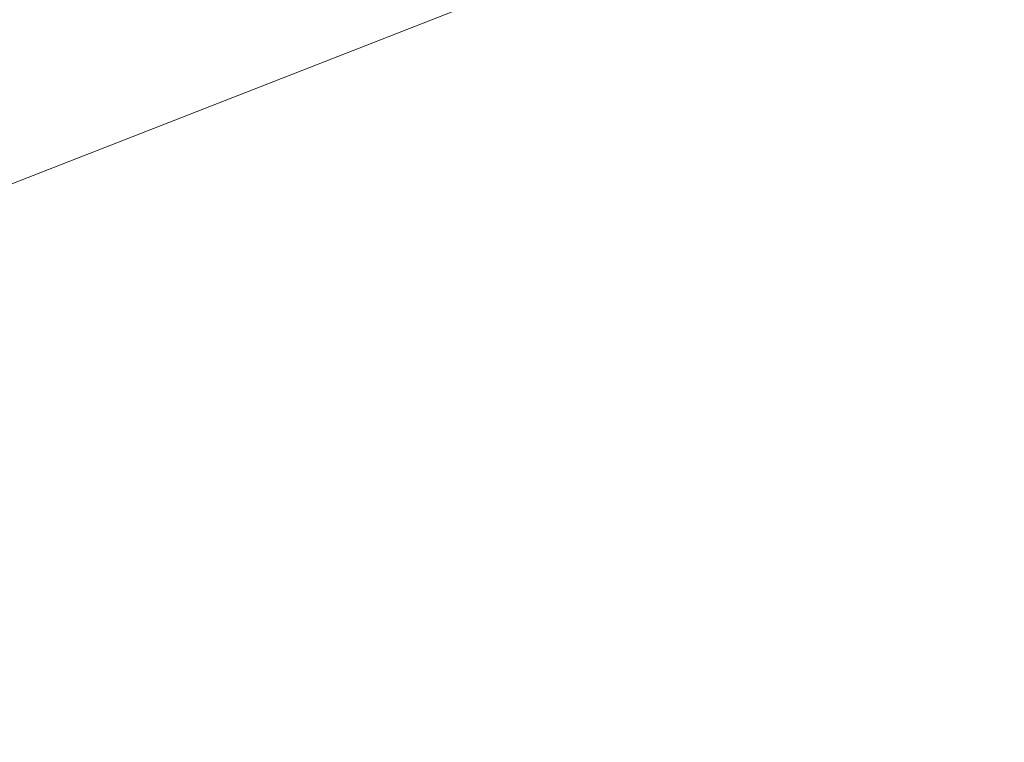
# Model space of a CAD drawing. Extents: x 1620613 to 1693141, y 557269 to 607790.
# Tile 340 of 656: x 1620818.531 to 1620819.608, y 607308.361 to 607309.151. Entities that reach past the tile are written whole.
import ezdxf

# ---------------------------------------------------------------- set-up
doc = ezdxf.new("R2010")
doc.units = 0
doc.header["$LTSCALE"] = 10
doc.header["$MEASUREMENT"] = 0
doc.linetypes.add('DGN Style 2', pattern=[7.346996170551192, 4.408197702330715, -2.938798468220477])
doc.linetypes.add('DGN Style 3', pattern=[10.28579463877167, 7.346996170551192, -2.938798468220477])
for name, color, linetype, lineweight in [('DR_X_Text', 7, 'Continuous', 0), ('DT_X_Contour_Minor', 136, 'DGN Style 3', 0), ('SV_X_Top_of_Bank', 97, 'DGN Style 2', 0)]:
    doc.layers.add(name, color=color, linetype=linetype, lineweight=lineweight)
doc.styles.get("Standard").update_dxf_attribs({"font": 'arial.ttf'})
doc.styles.add('Style-Arial', font='arial.ttf')
doc.dimstyles.get("Standard").update_dxf_attribs({"dimtxt": 0.18, "dimasz": 0.18, "dimexe": 0.18, "dimexo": 0.0625, "dimgap": 0.09, "dimtad": 0, "dimtih": 1, "dimtoh": 1, "dimdec": 4, "dimzin": 0, "dimdsep": 46, "dimtxsty": 'Standard', "dimcen": 0.09, "dimadec": 0, "dimazin": 0, "dimtfac": 1, "dimtdec": 4, "dimtofl": 0, "dimtmove": 0, "dimatfit": 3, "dimfxl": 1, "dimtolj": 1, "dimtzin": 0, "dimarcsym": 0})

# ---------------------------------------------------------------- blocks, each defined once
blk = doc.blocks.new('*U1004')
at = {"layer": 'DT_X_Contour_Minor', "transparency": 33554559, "elevation": 1.00004144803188, "flags": 128}
blk.add_lwpolyline([(-19.69856338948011, 52.66703538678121), (-22.97917621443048, 50.33200244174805), (-23.62268697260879, 49.87430905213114), (-24.14724232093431, 49.50195728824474), (-24.55284226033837, 49.21494715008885), (-24.83948679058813, 49.01327863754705), (-25.44526499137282, 48.58928477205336), (-25.8611415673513, 48.24088889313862), (-26.65443764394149, 47.51369665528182), (-27.82515322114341, 46.40770805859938), (-29.37328829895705, 44.92292310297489), (-34.00487450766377, 40.45843474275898), (-35.55615833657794, 38.95139871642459), (-36.73632016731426, 37.77865690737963), (-37.54535999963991, 36.94020931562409), (-37.98327783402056, 36.43605594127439), (-39.16094306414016, 34.86336003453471), (-39.04050473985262, 34.36560984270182), (-39.02641544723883, 34.2682926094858), (-39.03576399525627, 34.18966242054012), (-39.06855038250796, 34.12971927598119), (-39.12477461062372, 34.0884631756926), (-39.30595633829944, 34.00336296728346), (-39.40387001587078, 33.95451880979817), (-39.56172475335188, 33.87181149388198), (-39.77952055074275, 33.75524101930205), (-40.05725740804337, 33.6048073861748), (-41.49322521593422, 32.82376972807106), (-41.86682246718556, 32.51977822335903), (-41.94894109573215, 32.46183777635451), (-42.03518387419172, 32.41829850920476), (-42.12555080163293, 32.3891604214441), (-42.22004187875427, 32.37442351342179), (-42.67062325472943, 32.33925402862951), (-44.52491818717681, 31.70100150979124), (-44.87782919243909, 31.57921938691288), (-45.14186437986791, 31.48740981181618), (-45.31702374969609, 31.42557278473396), (-45.40330730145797, 31.39370830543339), (-45.51489568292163, 31.34869975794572), (-45.55203357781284, 31.33363400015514), (-45.57975597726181, 31.3221931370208), (-45.59806288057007, 31.31437716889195), (-45.60695428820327, 31.31018609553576), (-45.61811071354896, 31.30384309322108), (-45.63274925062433, 31.29643669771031), (-45.6682975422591, 31.2789747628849), (-45.72475558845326, 31.25145728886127), (-45.80212338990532, 31.21388427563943), (-46.03631719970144, 31.10028218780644), (-46.21665420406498, 31.01860475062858), (-46.58201985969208, 30.85877400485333), (-47.13241416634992, 30.62078995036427), (-47.86783712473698, 30.30465258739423), (-50.07566988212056, 29.35741520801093), (-50.93855268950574, 28.98703429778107), (-51.87132654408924, 28.58631960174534), (-52.87399144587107, 28.15527112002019), (-53.94654739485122, 27.69388885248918), (-56.89988465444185, 26.42309109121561), (-58.06257946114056, 25.91916534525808), (-59.33566093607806, 25.36048642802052), (-60.71912907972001, 24.74705433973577), (-62.21298389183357, 24.07886908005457), (-66.34377894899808, 22.22403749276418), (-67.84851839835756, 21.54901817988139), (-69.2646404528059, 20.915083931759), (-70.59214511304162, 20.32223474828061), (-71.83103237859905, 19.77047062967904), (-75.01657522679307, 18.35387973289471), (-76.27740395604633, 17.79226561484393), (-77.67073300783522, 17.16986643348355), (-79.19656238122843, 16.48668218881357), (-80.85489207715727, 15.74271288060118), (-85.45377169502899, 13.67774797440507), (-87.07017853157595, 12.95140588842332), (-88.4702393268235, 12.32110330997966), (-89.65395408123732, 11.78684023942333), (-90.62132279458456, 11.34861667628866), (-92.9125113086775, 10.30807318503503), (-93.7707048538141, 9.91871885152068), (-94.62689410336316, 9.531063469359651), (-95.48107905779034, 9.145107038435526), (-96.33325971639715, 8.76084955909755), (-98.60306907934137, 7.738428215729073), (-99.40987567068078, 7.375095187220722), (-100.1279384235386, 7.051912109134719), (-100.7572573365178, 6.768878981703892), (-101.2978324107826, 6.525995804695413), (-102.6210408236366, 5.93184059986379), (-103.1047424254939, 5.713238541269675), (-103.5634409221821, 5.503048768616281), (-103.9971363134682, 5.301271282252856), (-104.4058285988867, 5.107906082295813), (-105.4623372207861, 4.603481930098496), (-105.8398135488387, 4.423677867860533), (-106.1798610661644, 4.26258379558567), (-106.4824797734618, 4.120199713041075), (-106.747669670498, 3.996525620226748), (-107.4049376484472, 3.691674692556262), (-107.6804949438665, 3.564470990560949), (-108.0142158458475, 3.411498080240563), (-108.406100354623, 3.232755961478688), (-108.8561484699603, 3.028244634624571), (-110.1338282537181, 2.448522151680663), (-110.552566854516, 2.259257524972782), (-110.8505228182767, 2.126255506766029), (-111.0276961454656, 2.049516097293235), (-111.08408683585, 2.029039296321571), (-111.0734184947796, 2.049451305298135), (-111.080268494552, 2.051227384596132), (-111.1088197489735, 2.041246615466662), (-111.1590722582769, 2.01950899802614), (-111.2310260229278, 1.986014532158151), (-111.4518377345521, 1.881020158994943), (-111.5258236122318, 1.846378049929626), (-111.582172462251, 1.821197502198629), (-111.6208842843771, 1.805478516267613), (-111.6419590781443, 1.799221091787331), (-111.6746424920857, 1.795150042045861), (-111.6955372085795, 1.788726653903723), (-111.7337087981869, 1.772509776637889), (-111.7891572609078, 1.746499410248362), (-111.8618825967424, 1.710695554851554), (-112.0788526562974, 1.602160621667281), (-112.1770932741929, 1.55291708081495), (-112.3090875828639, 1.486587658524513), (-112.4748355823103, 1.403172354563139), (-112.6743372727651, 1.302671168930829), (-113.6841037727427, 0.7937985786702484), (-115.0783100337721, -2.270214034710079), (-115.3522554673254, -2.863819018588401), (-115.5765747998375, -3.331485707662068), (-115.7512680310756, -3.67321410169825), (-115.8763351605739, -3.88900420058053), (-116.1436793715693, -4.296526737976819), (-116.3361288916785, -4.53254616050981), (-116.712969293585, -4.934962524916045), (-117.2742005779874, -5.503775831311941), (-118.0198227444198, -6.238986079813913), (-120.2540030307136, -8.421409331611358), (-121.0628229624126, -9.181990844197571), (-121.8136475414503, -9.82691794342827), (-122.5064767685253, -10.35619062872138), (-123.1413106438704, -10.76980890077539), (-124.7568738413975, -11.71858507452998), (-125.4910743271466, -12.1518302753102), (-126.4820033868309, -12.73998374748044), (-127.7296610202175, -13.48304549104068), (-129.2340472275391, -14.38101550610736), (-133.5880485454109, -16.98214657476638), (-135.0237390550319, -17.84016853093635), (-136.0653095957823, -18.46338609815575), (-136.7127601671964, -18.85179927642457), (-136.9660907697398, -19.0054080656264), (-137.1161457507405, -19.10195898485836), (-137.6377050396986, -19.43754950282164), (-141.3087850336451, -21.79965801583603), (-142.3010540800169, -22.41467155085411), (-143.5292477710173, -23.13458965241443), (-144.9933661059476, -23.95941232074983), (-146.6934090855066, -24.88913955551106), (-155.1774338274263, -29.47264397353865), (-158.1466348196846, -30.92030429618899), (-158.713309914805, -31.19579288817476), (-159.1408204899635, -31.40183281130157), (-159.4291665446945, -31.53842406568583), (-159.5783480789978, -31.60556665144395), (-159.7906128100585, -31.69201532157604), (-159.8883121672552, -31.73380688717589), (-160.0222116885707, -31.79434508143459), (-160.1923113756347, -31.87362990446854), (-160.3986112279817, -31.97166135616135), (-160.9970110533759, -32.25807406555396), (-161.2066706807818, -32.35040008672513), (-161.3868496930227, -32.41256861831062), (-161.5375480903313, -32.44457966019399), (-161.6587658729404, -32.44643321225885), (-161.9427058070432, -32.41116603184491), (-162.2622683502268, -32.52707462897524), (-163.0080010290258, -32.90125080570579), (-164.1799038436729, -33.53369456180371), (-165.7779767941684, -34.42440589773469), (-170.6077315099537, -37.14399289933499), (-172.4226320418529, -38.13404136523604), (-174.2450176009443, -39.06449651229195), (-176.0748881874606, -39.93535834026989), (-177.9122438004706, -40.74662684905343), (-182.8218388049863, -42.83055178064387), (-184.4818742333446, -43.53374406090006), (-185.779784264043, -44.08037720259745), (-186.7155688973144, -44.47045120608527), (-187.2892281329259, -44.70396607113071), (-188.3361522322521, -45.11792686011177), (-188.6820914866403, -45.25521901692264), (-188.9347161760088, -45.35662489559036), (-189.0940263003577, -45.42214449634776), (-189.1600218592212, -45.451777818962), (-189.2115905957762, -45.4829516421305), (-189.4617345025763, -45.63511273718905), (-190.1734896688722, -46.0682156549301), (-191.3468560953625, -46.78226039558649), (-201.688822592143, -53.07604850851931), (-205.38679917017, -54.64874049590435), (-205.8096564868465, -54.82854462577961), (-206.0697906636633, -54.93912351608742), (-206.167201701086, -54.98047716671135), (-206.2714584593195, -55.02426665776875), (-208.0122552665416, -55.75542891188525), (-208.5894353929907, -55.98843138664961), (-209.5623374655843, -56.36879869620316), (-210.9309614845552, -56.89653084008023), (-212.695307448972, -57.57162781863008), (-217.9278592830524, -59.56837287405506), (-219.6532586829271, -60.22691584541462), (-220.9050430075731, -60.70498596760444), (-221.6832122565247, -61.00258324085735), (-221.9877664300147, -61.11970766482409), (-222.1684241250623, -61.19140899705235), (-222.5113793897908, -61.32394815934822), (-223.404751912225, -61.66778964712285), (-224.8485416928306, -62.22293346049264), (-226.8427487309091, -62.98937959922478), (-232.8945238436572, -65.31497240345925), (-235.0483319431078, -66.14522009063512), (-236.9709249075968, -66.89176854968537), (-238.6623027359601, -67.5546177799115), (-240.1224654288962, -68.13376778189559), (-243.7079457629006, -69.56656881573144), (-244.9504880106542, -70.0621904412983), (-245.9890045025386, -70.47445454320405), (-246.8234952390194, -70.80336112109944), (-247.453960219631, -71.0489101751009), (-248.8631658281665, -71.59256428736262), (-249.4288484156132, -71.79934764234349), (-250.068991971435, -72.0119571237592), (-250.7835964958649, -72.23039273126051), (-251.57266198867, -72.45465446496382), (-253.7761179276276, -73.0604539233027), (-254.6851475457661, -73.28589885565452), (-255.7596444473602, -73.50788405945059), (-256.9996086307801, -73.72640953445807), (-258.4050400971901, -73.94147528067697), (-262.3734803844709, -74.51037096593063), (-263.0527359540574, -74.90989415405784), (-262.1141724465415, -75.68179195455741), (-259.5577898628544, -76.8260643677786), (-255.3835882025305, -78.34271139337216), (-242.0952916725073, -82.8836029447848), (-237.6840457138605, -84.33988916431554), (-234.4165302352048, -85.3030791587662), (-232.2927452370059, -85.77317292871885), (-231.3126907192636, -85.75017047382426), (-230.2241859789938, -85.03136896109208), (-229.5912405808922, -84.9496382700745), (-228.508782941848, -85.24354733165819), (-226.9768130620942, -85.91309614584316), (-224.995330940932, -86.95828471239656), (-219.112028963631, -90.24630722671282), (-217.1124980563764, -91.31418354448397), (-215.5263818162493, -92.05179561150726), (-214.3536802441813, -92.45914342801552), (-213.5943933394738, -92.53622699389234), (-212.1208478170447, -92.30143083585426), (-211.5290315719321, -92.16274735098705), (-210.858741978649, -91.92279401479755), (-210.1099790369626, -91.58157082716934), (-209.28274274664, -91.13907778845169), (-206.9721481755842, -89.82406988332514), (-206.1693524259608, -89.3729833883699), (-205.4939111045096, -89.0059798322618), (-204.9458242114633, -88.72305921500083), (-204.5250917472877, -88.52422153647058), (-203.5729444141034, -88.10609831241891), (-203.0896583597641, -87.90451251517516), (-202.3539106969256, -87.61334754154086), (-201.3657014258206, -87.2326033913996), (-200.1250305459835, -86.76228006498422), (-196.4799593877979, -85.38864562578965), (-195.1748011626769, -84.87822341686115), (-193.9931298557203, -84.3771826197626), (-192.9349454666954, -83.88552323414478), (-192.0002479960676, -83.40324526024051), (-189.6723706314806, -82.12967921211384), (-188.7681808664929, -81.66245595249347), (-187.8015195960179, -81.21596070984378), (-186.7723868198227, -80.79019348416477), (-185.6807825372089, -80.38515427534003), (-182.6865424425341, -79.33268707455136), (-181.6753293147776, -78.97596076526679), (-180.8873700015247, -78.69513223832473), (-180.3226645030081, -78.49020149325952), (-179.9812128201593, -78.36116853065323), (-179.3683467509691, -78.11827767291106), (-179.0742228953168, -78.00374266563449), (-178.6515008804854, -77.84230578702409), (-178.1001807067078, -77.63396703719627), (-177.4202623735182, -77.37872641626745), (-175.4356826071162, -76.63554893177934), (-174.4497595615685, -76.25938664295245), (-172.9804252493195, -75.68828288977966), (-171.0276796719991, -74.92223767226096), (-168.5915228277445, -73.96125099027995), (-161.4505562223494, -71.13869788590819), (-159.0869534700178, -70.20488320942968), (-157.3518701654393, -69.52035400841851), (-156.2453063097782, -69.08511028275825), (-155.7672619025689, -68.89915203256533), (-155.3305027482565, -68.73564399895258), (-155.1340308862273, -68.64854807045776), (-154.8721846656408, -68.50989130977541), (-154.5449640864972, -68.31967371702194), (-154.1523691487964, -68.07789529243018), (-153.0182835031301, -67.36440505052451), (-152.5775806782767, -67.10015827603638), (-152.1060364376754, -66.84253563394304), (-151.6036507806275, -66.5915371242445), (-151.0704237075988, -66.34716274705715), (-149.6073629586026, -65.7043299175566), (-148.8065406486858, -65.3646077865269), (-147.5013692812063, -64.82756601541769), (-145.6918488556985, -64.09320460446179), (-143.3779793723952, -63.16152355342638), (-136.5351953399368, -60.41394789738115), (-134.2126801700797, -59.4912702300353), (-132.377222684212, -58.78391897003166), (-131.0288228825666, -58.29189411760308), (-130.1674807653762, -58.01519567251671), (-128.5199786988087, -57.56443502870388), (-127.9697858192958, -57.40625049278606), (-127.5548337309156, -57.26976736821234), (-127.275122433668, -57.15498565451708), (-127.1306519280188, -57.06190535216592), (-126.7720180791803, -56.67816723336), (-126.1237401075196, -56.21200879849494), (-125.9842667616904, -56.12277422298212), (-125.843680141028, -56.05485268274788), (-125.7019802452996, -56.00824417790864), (-125.5591670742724, -55.98294870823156), (-125.1768475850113, -55.94391150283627), (-125.0332902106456, -55.9244748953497), (-124.8893577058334, -55.89544297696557), (-124.7450500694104, -55.85681574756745), (-124.6003673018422, -55.80859320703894), (-124.2140464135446, -55.66720601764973), (-124.0948896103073, -55.62273741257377), (-124.0271598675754, -55.59537198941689), (-124.0108571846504, -55.58510974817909), (-124.0459815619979, -55.59195068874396), (-124.2082159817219, -55.63299743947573), (-124.2072954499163, -55.62203224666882), (-124.0828580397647, -55.5583516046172), (-123.8349037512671, -55.44195551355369), (-123.4634325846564, -55.27284397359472), (-122.3081536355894, -54.75159260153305), (-121.9045513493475, -54.57178320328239), (-121.5602037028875, -54.42329353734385), (-121.2751106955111, -54.30612360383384), (-121.0492723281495, -54.22027340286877), (-120.5260428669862, -54.03309917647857), (-120.3248199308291, -53.95572350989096), (-120.1135732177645, -53.86397717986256), (-119.8923027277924, -53.75786018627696), (-119.6610084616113, -53.63737252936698), (-119.0308587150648, -53.29691122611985), (-118.8210815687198, -53.18387050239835), (-118.6643624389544, -53.10009430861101), (-118.5607013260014, -53.04558264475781), (-118.5100982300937, -53.02033551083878), (-118.445900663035, -52.99202919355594), (-118.4082079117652, -52.9755096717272), (-118.3432778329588, -52.94718084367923), (-118.2511104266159, -52.90704270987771), (-117.7769766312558, -52.70082302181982), (-117.6604126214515, -52.64993608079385), (-117.5767673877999, -52.61297944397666), (-117.5260409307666, -52.58995311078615), (-117.5082332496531, -52.58085708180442), (-117.5046378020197, -52.57517474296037), (-117.4425207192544, -52.54752018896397), (-117.2588660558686, -52.46881828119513), (-116.9536738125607, -52.33906901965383), (-116.5269439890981, -52.15827240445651), (-115.2269476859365, -51.60808495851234), (-114.7389264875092, -51.39922886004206), (-114.2498601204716, -51.18530114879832), (-113.759748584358, -50.96630182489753), (-113.2685918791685, -50.74223088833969), (-111.95744710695, -50.13794624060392), (-111.4485363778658, -49.90457154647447), (-110.9051627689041, -49.65766094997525), (-110.327326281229, -49.39721445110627), (-109.7150269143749, -49.12323204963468), (-108.0362780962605, -48.37456444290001), (-107.3639307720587, -48.07542310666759), (-106.6059504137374, -47.73949980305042), (-105.7623370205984, -47.3667945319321), (-104.833090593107, -46.95730729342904), (-102.2409227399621, -45.8162987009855), (-101.1565342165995, -45.33762621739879), (-99.84749453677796, -44.75736521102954), (-98.31380370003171, -44.07551568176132), (-96.55546170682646, -43.29207762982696), (-91.56701484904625, -41.06745812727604), (-89.76278223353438, -40.26181413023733), (-88.09141953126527, -39.51334676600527), (-86.5529267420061, -38.82205603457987), (-85.14730386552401, -38.18794193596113), (-81.57613607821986, -36.57320651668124), (-80.31450878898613, -36.00286264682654), (-79.20800276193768, -35.5028826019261), (-78.25661799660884, -35.07326638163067), (-77.46035449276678, -34.7140139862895), (-75.54381349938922, -33.84982603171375), (-74.6826008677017, -33.4626414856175), (-73.53636871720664, -32.9492288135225), (-72.10511704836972, -32.3095880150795), (-70.38884586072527, -31.54371909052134), (-65.43209666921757, -29.33309779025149), (-63.72753570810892, -28.57223248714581), (-62.33141471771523, -27.94760255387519), (-61.24373369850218, -27.45920798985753), (-60.4644926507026, -27.1070487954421), (-58.797769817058, -26.34960476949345), (-58.23244526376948, -26.09222523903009), (-57.78651372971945, -25.88816966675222), (-57.45997521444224, -25.73743805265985), (-57.25282971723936, -25.64003039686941), (-56.85963241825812, -25.45137525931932), (-56.69481242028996, -25.37157956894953), (-56.49525040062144, -25.27368385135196), (-56.26094635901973, -25.15768810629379), (-55.99190029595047, -25.02359233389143), (-55.22812143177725, -24.64187023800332), (-54.92668235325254, -24.49329798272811), (-54.59519926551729, -24.3338727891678), (-54.23367216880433, -24.16359465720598), (-53.84210106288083, -23.98246358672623), (-52.75785276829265, -23.48497681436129), (-52.40194051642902, -23.32227899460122), (-52.14738998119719, -23.20730061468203), (-51.99420116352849, -23.14004167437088), (-51.94237406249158, -23.12050217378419), (-51.93931741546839, -23.13202275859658), (-51.92398838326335, -23.12884260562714), (-51.8802937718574, -23.11066170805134), (-51.8082335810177, -23.07748006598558), (-51.70780781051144, -23.02929767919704), (-51.40218498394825, -22.88081032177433), (-51.2431828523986, -22.80366298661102), (-50.99539357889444, -22.68358649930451), (-50.65881716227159, -22.5205808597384), (-48.98076792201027, -21.70824775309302), (-48.57046440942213, -21.50972802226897), (-48.27906813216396, -21.36896756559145), (-48.10657908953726, -21.28596638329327), (-48.0529972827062, -21.26072447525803), (-48.06865544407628, -21.27042508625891), (-48.07115256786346, -21.27239256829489), (-48.06690031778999, -21.27101955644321), (-48.05589869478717, -21.26630605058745), (-48.03814769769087, -21.25825205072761), (-47.9818125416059, -21.2323207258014), (-47.96044154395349, -21.22566803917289), (-47.93857991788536, -21.22515847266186), (-47.91622766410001, -21.23079202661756), (-47.89338478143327, -21.24256870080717), (-47.78563986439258, -21.31186046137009), (-47.20908225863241, -20.90700073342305), (-46.97236126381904, -20.63230061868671), (-46.50929439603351, -19.98171158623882), (-45.81988165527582, -18.95523363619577), (-44.90412304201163, -17.55286676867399), (-42.16030557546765, -13.31203656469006), (-41.1331361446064, -11.86680070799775), (-40.10949095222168, -10.71171579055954), (-39.08936999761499, -9.846781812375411), (-38.07277328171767, -9.271998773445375), (-33.76517537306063, -7.448048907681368), (-33.0203968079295, -7.132690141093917), (-32.59842122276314, -6.954014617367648), (-32.18856481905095, -6.692880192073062), (-31.27547729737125, -6.043483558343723), (-29.85915865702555, -5.005824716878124), (-27.93960889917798, -3.579903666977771), (-22.1498347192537, 0.740235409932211), (-20.14911241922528, 2.218233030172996), (-18.4892761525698, 3.412121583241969), (-17.17032592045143, 4.321901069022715), (-16.19226172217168, 4.947571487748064), (-14.03860523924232, 6.237213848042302), (-13.30746693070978, 6.678956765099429), (-12.7292943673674, 7.036953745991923), (-12.30408755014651, 7.311204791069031), (-12.03184647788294, 7.501709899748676), (-11.50982461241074, 7.898062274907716), (-11.08212105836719, 8.177272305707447), (-10.19052679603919, 8.71763811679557), (-8.835041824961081, 9.519159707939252), (-7.015666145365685, 10.5818370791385), (-1.545476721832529, 13.76385110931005), (0.3151866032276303, 14.84732790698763), (1.794534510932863, 15.71124777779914), (2.892567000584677, 16.35561072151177), (3.609284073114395, 16.78041673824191), (5.012109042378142, 17.62049021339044), (5.76226761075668, 18.07900135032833), (6.960624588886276, 18.82447965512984), (8.607179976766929, 19.85692512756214), (10.70193377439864, 21.17633776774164), (16.88554178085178, 25.07739436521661), (18.93543929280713, 26.37318279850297), (20.44742582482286, 27.33475565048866), (21.42150137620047, 27.96211292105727), (21.85766594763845, 28.25525461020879), (22.30355683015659, 28.59134500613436), (22.50757434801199, 28.57112496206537), (22.78520873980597, 28.25839703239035), (23.13646000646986, 27.65316121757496), (23.56132814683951, 26.75541751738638), (25.71581884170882, 21.88342851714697)], dxfattribs=at)
blk = doc.blocks.new('TerminatorOpen_0.5')
at = {"color": 0, "linetype": 'ByBlock', "lineweight": -2}
for q in [(-1, 0.25), (-1, 0), (-1, -0.25)]:
    blk.add_line((0, 0), q, dxfattribs=at)

msp = doc.modelspace()

# ---------------------------------------------------------------- linework, layer by layer
at = {"layer": 'SV_X_Top_of_Bank', "extrusion": (0.007114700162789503, -0.05176716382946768, 0.9986338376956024), "elevation": -18855.21206843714, "flags": 128}
msp.add_lwpolyline([(1688341.399474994, 380495.2335694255), (1688359.531308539, 380495.7043637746), (1688370.463455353, 380498.0725351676), (1688395.572580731, 380506.740670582), (1688420.940108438, 380511.7574321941), (1688444.138128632, 380518.355338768), (1688467.22231404, 380528.7305743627), (1688491.262317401, 380540.2151339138), (1688508.535586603, 380545.2887184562), (1688513.5223003, 380548.4010002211), (1688516.051220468, 380548.1495454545), (1688520.39603739, 380549.3039635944), (1688525.368929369, 380551.0706712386)], dxfattribs=at)
at = {"layer": 'SV_X_Top_of_Bank', "extrusion": (0.04489057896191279, -0.1067836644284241, 0.9932683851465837), "elevation": 8952.639644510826, "flags": 128}
msp.add_lwpolyline([(1729619.200279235, -67683.47041249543), (1729610.048117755, -67689.2494116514), (1729593.286163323, -67692.1110974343), (1729566.643396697, -67690.50938442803), (1729551.852254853, -67691.88192179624), (1729536.554039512, -67691.83763185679), (1729515.835796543, -67695.68964613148), (1729501.149706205, -67697.72199223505), (1729469.279658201, -67698.3224800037)], dxfattribs=at)
at = {"layer": 'SV_X_Top_of_Bank', "extrusion": (0.168901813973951, -0.4467975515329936, 0.8785465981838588), "elevation": 3356.978483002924, "flags": 128}
msp.add_lwpolyline([(1730947.770607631, -3965.265990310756), (1730946.805849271, -3964.96904812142), (1730946.663359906, -3964.804005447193), (1730941.67030618, -3965.055207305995), (1730939.350192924, -3965.361981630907), (1730937.749893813, -3967.172645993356), (1730926.574366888, -3968.532772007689), (1730874.446998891, -3968.466137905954), (1730864.586120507, -3969.339779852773), (1730855.732144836, -3969.748913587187), (1730845.815665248, -3968.420788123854), (1730844.088985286, -3969.592587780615), (1730838.536446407, -3969.077424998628), (1730833.231231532, -3969.713117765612)], dxfattribs=at)

# ---------------------------------------------------------------- block references
at = {"layer": 'DT_X_Contour_Minor', "transparency": 33554559}
msp.add_blockref('*U1004', (1621028.060791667, 607365.3311666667, 1050.599958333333), dxfattribs=at)

# ---------------------------------------------------------------- leaders
at = {"layer": 'DR_X_Text', "annotation_type": 0, "has_hookline": 1, "hookline_direction": 1}
msp.add_leader([(1620881.245000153, 607312.333310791, 1046.267599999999), (1620804.679557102, 607276.0227453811, 1046.267599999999), (1620803.279557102, 607276.0227453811, 1046.267599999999)], dimstyle='Standard', override={"dimscale": 10, "dimtxt": 0.14, "dimasz": 0.14, "dimgap": 0.07000000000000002, "dimtad": 0, "dimtxsty": 'Style-Arial', "dimldrblk": 'TerminatorOpen_0.5'}, dxfattribs=at)

doc.saveas('drawing.dxf')
